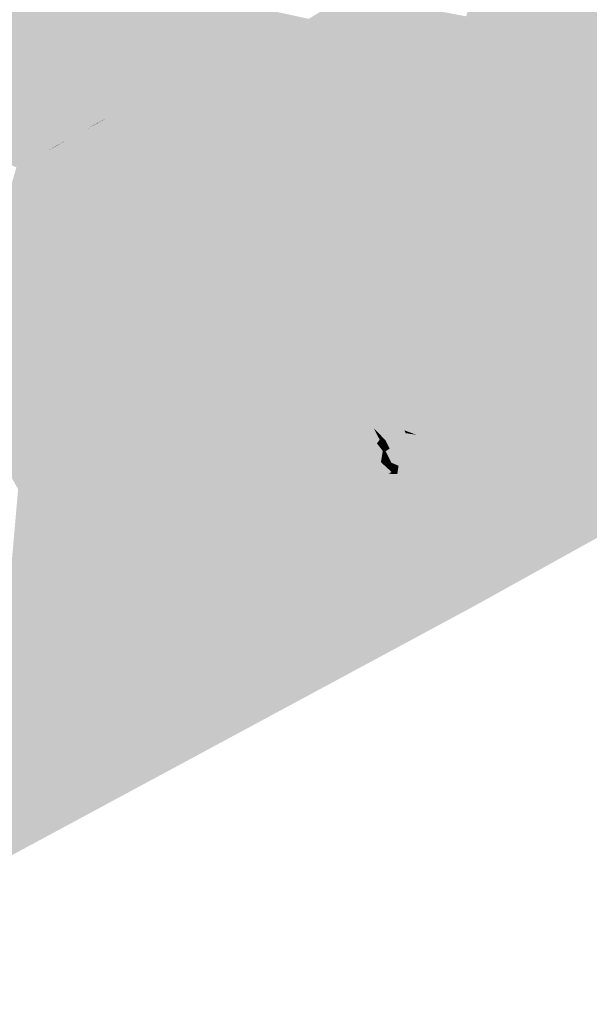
# Model space of a CAD drawing. Header units: metres. Extents: x 164696 to 183842, y 382615 to 387356.
# Tile 901 of 1056: x 182756.82 to 182758.39, y 386664.17 to 386666.88. Entities that reach past the tile are written whole.
import ezdxf

# ---------------------------------------------------------------- set-up
doc = ezdxf.new("R2010")
doc.units = ezdxf.units.M
doc.layers.add('C3D-SURFACE_TINSURFACE', color=7, linetype='Continuous')

msp = doc.modelspace()

# ---------------------------------------------------------------- linework, layer by layer
at = {"layer": 'C3D-SURFACE_TINSURFACE', "color": 1, "linetype": 'Continuous', "lineweight": -3, "true_color": 0xe60000}
for points in [[(182758.0671, 386665.2673), (182762.5631, 386667.7626), (182759.6333, 386666.2047)], [(182758.843, 386666.8309), (182758.3125, 386666.4946), (182758.8535, 386666.8088)], [(182758.4796, 386666.692), (182758.3125, 386666.4946), (182758.843, 386666.8309)], [(182758.8535, 386666.8088), (182758.3125, 386666.4946), (182758.9358, 386666.3405)], [(182758.242, 386666.5954), (182758.2525, 386666.5784), (182758.4754, 386666.7008)], [(182758.4754, 386666.7008), (182758.2525, 386666.5784), (182758.4796, 386666.692)], [(182758.4796, 386666.692), (182758.2525, 386666.5784), (182758.3125, 386666.4946)], [(182757.9098, 386666.3666), (182758.2525, 386666.5784), (182758.242, 386666.5954)], [(182757.9098, 386666.3666), (182758.2734, 386666.5443), (182758.2525, 386666.5784)], [(182758.2525, 386666.5784), (182758.2734, 386666.5443), (182758.3125, 386666.4946)], [(182757.9098, 386666.3666), (182757.9203, 386666.3496), (182758.2734, 386666.5443)], [(182757.9203, 386666.3496), (182758.1007, 386666.4402), (182758.2734, 386666.5443)], [(182757.9436, 386666.3089), (182758.3125, 386666.4946), (182758.2734, 386666.5443)], [(182757.9436, 386666.3089), (182758.2734, 386666.5443), (182758.1046, 386666.4334)], [(182758.1046, 386666.4334), (182758.2734, 386666.5443), (182758.1007, 386666.4402)], [(182757.9436, 386666.3089), (182757.7302, 386666.1437), (182758.3125, 386666.4946)], [(182757.7431, 386666.1211), (182758.3125, 386666.4946), (182757.7302, 386666.1437)], [(182757.7431, 386666.1211), (182758.3311, 386666.4649), (182758.3125, 386666.4946)], [(182758.3125, 386666.4946), (182758.3311, 386666.4649), (182758.8901, 386666.3162)], [(182758.3125, 386666.4946), (182758.8901, 386666.3162), (182758.9358, 386666.3405)], [(182757.7431, 386666.1211), (182757.717, 386666.0988), (182758.3311, 386666.4649)], [(182757.717, 386666.0988), (182758.2011, 386665.9633), (182758.3311, 386666.4649)], [(182758.2034, 386665.9596), (182758.3311, 386666.4649), (182758.2011, 386665.9633)], [(182758.2034, 386665.9596), (182758.3497, 386666.4352), (182758.3311, 386666.4649)], [(182758.8901, 386666.3162), (182758.3311, 386666.4649), (182758.3497, 386666.4352)], [(182758.2146, 386665.9102), (182758.3497, 386666.4352), (182758.2034, 386665.9596)], [(182758.2146, 386665.9102), (182758.2468, 386665.9288), (182758.3497, 386666.4352)], [(182758.2468, 386665.9288), (182758.3683, 386666.4055), (182758.3497, 386666.4352)], [(182758.8625, 386666.2997), (182758.8901, 386666.3162), (182758.3497, 386666.4352)], [(182758.4553, 386666.318), (182758.8625, 386666.2997), (182758.3497, 386666.4352)], [(182758.3683, 386666.4055), (182758.4553, 386666.318), (182758.3497, 386666.4352)], [(182758.2468, 386665.9288), (182758.311, 386665.966), (182758.3683, 386666.4055)], [(182758.3683, 386666.4055), (182758.311, 386665.966), (182758.3752, 386666.0032)], [(182758.4553, 386666.318), (182758.3683, 386666.4055), (182758.3752, 386666.0032)], [(182758.4553, 386666.318), (182758.3752, 386666.0032), (182758.4368, 386666.0382)], [(182758.5864, 386666.1315), (182758.0671, 386665.2673), (182759.6333, 386666.2047)], [(182758.5565, 386666.1128), (182758.0671, 386665.2673), (182758.5864, 386666.1315)], [(182758.5415, 386666.1035), (182758.0671, 386665.2673), (182758.5565, 386666.1128)], [(182758.5415, 386666.1035), (182758.45, 386665.9564), (182758.0671, 386665.2673)], [(182758.5116, 386666.0849), (182758.4966, 386666.0755), (182758.0671, 386665.2673)], [(182758.5116, 386666.0849), (182758.0671, 386665.2673), (182758.45, 386665.9564)], [(182758.4966, 386666.0755), (182758.4667, 386666.0569), (182758.0671, 386665.2673)], [(182758.4368, 386666.0382), (182758.0671, 386665.2673), (182758.4667, 386666.0569)], [(182757.3614, 386666.0399), (182756.7952, 386665.6219), (182756.8647, 386665.5544)], [(182757.3614, 386666.0399), (182757.158, 386665.9237), (182756.7952, 386665.6219)], [(182757.3614, 386666.0399), (182756.8647, 386665.5544), (182757.3787, 386666.023)], [(182758.3752, 386666.0032), (182758.0671, 386665.2673), (182758.4368, 386666.0382)], [(182757.3787, 386666.023), (182756.8647, 386665.5544), (182757.2236, 386665.8411)], [(182758.311, 386665.966), (182758.0671, 386665.2673), (182758.3752, 386666.0032)], [(182758.2468, 386665.9288), (182758.0671, 386665.2673), (182758.311, 386665.966)], [(182756.9096, 386665.8498), (182756.7952, 386665.6219), (182757.158, 386665.9237)], [(182758.2146, 386665.9102), (182758.0671, 386665.2673), (182758.2468, 386665.9288)], [(182757.8268, 386665.8623), (182758.055, 386665.8221), (182757.8039, 386665.9015)], [(182757.8417, 386665.8991), (182757.8039, 386665.9015), (182758.055, 386665.8221)], [(182757.8417, 386665.8991), (182758.055, 386665.8221), (182758.084, 386665.8384)], [(182758.0087, 386665.8749), (182757.8417, 386665.8991), (182758.084, 386665.8384)], [(182758.2146, 386665.9102), (182758.1633, 386665.7876), (182758.0671, 386665.2673)], [(182758.0087, 386665.8749), (182758.1129, 386665.8547), (182758.0006, 386665.8889)], [(182758.1274, 386665.8629), (182758.0006, 386665.8889), (182758.1129, 386665.8547)], [(182758.0087, 386665.8749), (182758.084, 386665.8384), (182758.1129, 386665.8547)], [(182756.9096, 386665.8498), (182756.7059, 386665.7245), (182756.7952, 386665.6219)], [(182756.9096, 386665.8498), (182756.8368, 386665.8157), (182756.7059, 386665.7245)], [(182757.4345, 386665.6426), (182757.2236, 386665.8411), (182756.8647, 386665.5544)], [(182757.8404, 386665.8519), (182758.055, 386665.8221), (182757.8268, 386665.8623)], [(182757.8295, 386665.8458), (182758.0261, 386665.8058), (182757.8404, 386665.8519)], [(182757.8499, 386665.8108), (182757.9972, 386665.7895), (182757.8295, 386665.8458)], [(182757.8295, 386665.8458), (182757.9972, 386665.7895), (182758.0261, 386665.8058)], [(182757.8404, 386665.8519), (182758.0261, 386665.8058), (182758.055, 386665.8221)], [(182758.084, 386665.8384), (182758.055, 386665.8221), (182757.9573, 386665.4493)], [(182758.084, 386665.8384), (182757.9573, 386665.4493), (182757.9768, 386665.4129)], [(182758.1129, 386665.8547), (182758.084, 386665.8384), (182757.9768, 386665.4129)], [(182758.1129, 386665.8547), (182757.9768, 386665.4129), (182757.9963, 386665.3764)], [(182758.1274, 386665.8629), (182758.1129, 386665.8547), (182757.9963, 386665.3764)], [(182758.1274, 386665.8629), (182757.9963, 386665.3764), (182758.1236, 386665.8092)], [(182756.6839, 386665.7644), (182756.7059, 386665.7245), (182756.8368, 386665.8157)], [(182757.5688, 386665.6662), (182757.5759, 386665.5771), (182757.6307, 386665.8361)], [(182757.6307, 386665.8361), (182757.5759, 386665.5771), (182757.6511, 386665.8011)], [(182757.973, 386665.7759), (182757.9972, 386665.7895), (182757.8499, 386665.8108)], [(182757.9419, 386665.4797), (182758.055, 386665.8221), (182758.0261, 386665.8058)], [(182757.9419, 386665.4797), (182757.9573, 386665.4493), (182758.055, 386665.8221)], [(182758.1593, 386665.8272), (182758.1236, 386665.8092), (182757.9963, 386665.3764)], [(182758.1548, 386665.7997), (182758.1593, 386665.8272), (182757.9963, 386665.3764)], [(182757.6511, 386665.8011), (182757.5759, 386665.5771), (182757.6145, 386665.5965)], [(182757.6511, 386665.8011), (182757.6145, 386665.5965), (182757.6656, 386665.8084)], [(182757.6656, 386665.8084), (182757.6145, 386665.5965), (182757.686, 386665.7734)], [(182757.94, 386665.6536), (182757.9118, 386665.5341), (182757.9972, 386665.7895)], [(182757.9118, 386665.5341), (182757.9419, 386665.4797), (182757.9972, 386665.7895)], [(182757.94, 386665.6536), (182757.9972, 386665.7895), (182757.973, 386665.7759)], [(182757.9419, 386665.4797), (182758.0261, 386665.8058), (182757.9972, 386665.7895)], [(182758.1548, 386665.7997), (182757.9963, 386665.3764), (182758.0159, 386665.3399)], [(182758.1548, 386665.7997), (182758.0159, 386665.3399), (182758.0671, 386665.2673)], [(182758.1548, 386665.7997), (182758.0671, 386665.2673), (182758.1633, 386665.7876)], [(182757.691, 386665.7477), (182757.686, 386665.7734), (182757.6145, 386665.5965)], [(182757.8769, 386665.7528), (182757.9393, 386665.7569), (182757.8986, 386665.7651)], [(182757.8769, 386665.7528), (182757.9104, 386665.7405), (182757.9393, 386665.7569)], [(182757.9104, 386665.7405), (182757.8818, 386665.5884), (182757.9393, 386665.7569)], [(182757.9393, 386665.7569), (182757.8818, 386665.5884), (182757.9118, 386665.5341)], [(182757.8986, 386665.7651), (182757.9393, 386665.7569), (182757.8949, 386665.7736)], [(182757.9538, 386665.765), (182757.8949, 386665.7736), (182757.9393, 386665.7569)], [(182757.9538, 386665.765), (182757.9393, 386665.7569), (182757.9118, 386665.5341)], [(182757.9538, 386665.765), (182757.9118, 386665.5341), (182757.94, 386665.6536)], [(182757.691, 386665.7477), (182757.6145, 386665.5965), (182757.6531, 386665.6159)], [(182757.691, 386665.7477), (182757.6531, 386665.6159), (182757.7074, 386665.7198)], [(182757.7074, 386665.7198), (182757.7106, 386665.639), (182757.7425, 386665.7544)], [(182757.7425, 386665.7544), (182757.7106, 386665.639), (182757.7519, 386665.7332)], [(182757.7519, 386665.7332), (182757.7106, 386665.639), (182757.7641, 386665.6674)], [(182757.7519, 386665.7332), (182757.7641, 386665.6674), (182757.772, 386665.7439)], [(182757.772, 386665.7439), (182757.7641, 386665.6674), (182757.7821, 386665.7242)], [(182757.8246, 386665.7261), (182757.8712, 386665.7243), (182757.832, 386665.7413)], [(182757.881, 386665.745), (182757.832, 386665.7413), (182757.8712, 386665.7243)], [(182757.881, 386665.745), (182757.8712, 386665.7243), (182757.9104, 386665.7405)], [(182757.884, 386665.6863), (182757.9104, 386665.7405), (182757.8712, 386665.7243)], [(182757.881, 386665.745), (182757.9104, 386665.7405), (182757.8769, 386665.7528)], [(182757.884, 386665.6863), (182757.8818, 386665.5884), (182757.9104, 386665.7405)], [(182757.7074, 386665.7198), (182757.6531, 386665.6159), (182757.7106, 386665.639)], [(182757.8016, 386665.7168), (182757.7821, 386665.7242), (182757.7641, 386665.6674)], [(182757.8016, 386665.7168), (182757.7641, 386665.6674), (182757.8176, 386665.6959)], [(182757.8016, 386665.7168), (182757.8176, 386665.6959), (182757.8105, 386665.7216)], [(182757.8105, 386665.7216), (182757.8176, 386665.6959), (182757.824, 386665.6953)], [(182757.8367, 386665.7025), (182757.8712, 386665.7243), (182757.8246, 386665.7261)], [(182757.8367, 386665.7025), (182757.8563, 386665.694), (182757.8712, 386665.7243)], [(182757.861, 386665.6552), (182757.8712, 386665.7243), (182757.8563, 386665.694)], [(182757.884, 386665.6863), (182757.8712, 386665.7243), (182757.861, 386665.6552)], [(182757.8124, 386665.6651), (182757.8176, 386665.6959), (182757.7641, 386665.6674)], [(182757.8124, 386665.6651), (182757.8325, 386665.6757), (182757.8176, 386665.6959)], [(182757.824, 386665.6953), (182757.8176, 386665.6959), (182757.8325, 386665.6757)], [(182757.884, 386665.6863), (182757.8697, 386665.6103), (182757.8818, 386665.5884)], [(182757.5179, 386665.548), (182757.5372, 386665.5577), (182757.5641, 386665.6731)], [(182757.5641, 386665.6731), (182757.5372, 386665.5577), (182757.5688, 386665.6662)], [(182757.5688, 386665.6662), (182757.5372, 386665.5577), (182757.5759, 386665.5771)], [(182757.8331, 386665.6333), (182757.7641, 386665.6674), (182757.7106, 386665.639)], [(182757.8331, 386665.6333), (182757.842, 386665.638), (182757.7641, 386665.6674)], [(182757.842, 386665.638), (182757.8124, 386665.6651), (182757.7641, 386665.6674)], [(182756.7952, 386665.6219), (182756.8128, 386665.5909), (182756.8647, 386665.5544)], [(182757.4345, 386665.6426), (182756.8647, 386665.5544), (182757.3852, 386665.4809)], [(182757.4033, 386665.4902), (182757.4345, 386665.6426), (182757.3852, 386665.4809)], [(182757.9118, 386665.5341), (182757.7106, 386665.639), (182757.6531, 386665.6159)], [(182757.8697, 386665.6103), (182757.8331, 386665.6333), (182757.7106, 386665.639)], [(182757.8697, 386665.6103), (182757.7106, 386665.639), (182757.8818, 386665.5884)], [(182757.9118, 386665.5341), (182757.8818, 386665.5884), (182757.7106, 386665.639)], [(182757.9419, 386665.4797), (182757.6145, 386665.5965), (182757.5759, 386665.5771)], [(182757.9118, 386665.5341), (182757.6531, 386665.6159), (182757.6145, 386665.5965)], [(182757.9419, 386665.4797), (182757.9118, 386665.5341), (182757.6145, 386665.5965)], [(182756.8854, 386665.5074), (182756.8128, 386665.5909), (182756.771, 386665.1112)], [(182756.8128, 386665.5909), (182756.8854, 386665.5074), (182756.8647, 386665.5544)], [(182757.5372, 386665.5577), (182757.9573, 386665.4493), (182757.5759, 386665.5771)], [(182757.9419, 386665.4797), (182757.5759, 386665.5771), (182757.9573, 386665.4493)], [(182757.2651, 386665.4118), (182756.8647, 386665.5544), (182756.9322, 386665.4519)], [(182757.2651, 386665.4118), (182757.2891, 386665.4256), (182756.8647, 386665.5544)], [(182757.2891, 386665.4256), (182757.3131, 386665.4394), (182756.8647, 386665.5544)], [(182756.8647, 386665.5544), (182757.3131, 386665.4394), (182757.3371, 386665.4533)], [(182756.8647, 386665.5544), (182757.3371, 386665.4533), (182757.3612, 386665.4671)], [(182757.3852, 386665.4809), (182756.8647, 386665.5544), (182757.3612, 386665.4671)], [(182756.8647, 386665.5544), (182756.8854, 386665.5074), (182756.9322, 386665.4519)], [(182757.5179, 386665.548), (182757.9768, 386665.4129), (182757.5372, 386665.5577)], [(182757.5179, 386665.548), (182757.5584, 386665.5227), (182757.9768, 386665.4129)], [(182757.5372, 386665.5577), (182757.9768, 386665.4129), (182757.9573, 386665.4493)], [(182757.5608, 386665.5181), (182757.527, 386665.5011), (182757.9963, 386665.3764)], [(182757.5608, 386665.5181), (182757.9768, 386665.4129), (182757.5584, 386665.5227)], [(182757.5608, 386665.5181), (182757.9963, 386665.3764), (182757.9768, 386665.4129)], [(182756.8854, 386665.5074), (182756.771, 386665.1112), (182756.7962, 386665.1246)], [(182756.8854, 386665.5074), (182756.7962, 386665.1246), (182756.8215, 386665.138)], [(182756.8854, 386665.5074), (182756.8215, 386665.138), (182756.8468, 386665.1514)], [(182756.8854, 386665.5074), (182756.8468, 386665.1514), (182756.9322, 386665.4519)], [(182757.4033, 386665.4902), (182757.3852, 386665.4809), (182758.0159, 386665.3399)], [(182757.4033, 386665.4902), (182758.0159, 386665.3399), (182757.5204, 386665.473)], [(182757.5526, 386665.4891), (182757.5204, 386665.473), (182758.0159, 386665.3399)], [(182757.5526, 386665.4891), (182757.9963, 386665.3764), (182757.527, 386665.5011)], [(182757.5526, 386665.4891), (182758.0159, 386665.3399), (182757.9963, 386665.3764)], [(182758.0159, 386665.3399), (182757.3612, 386665.4671), (182757.3371, 386665.4533)], [(182757.3852, 386665.4809), (182757.3612, 386665.4671), (182758.0159, 386665.3399)], [(182756.8468, 386665.1514), (182756.872, 386665.1648), (182756.9322, 386665.4519)], [(182756.8973, 386665.1783), (182756.9322, 386665.4519), (182756.872, 386665.1648)], [(182756.8973, 386665.1783), (182756.9607, 386665.2144), (182756.9322, 386665.4519)], [(182756.9932, 386665.2357), (182757.0101, 386665.2895), (182756.9322, 386665.4519)], [(182756.9932, 386665.2357), (182756.9322, 386665.4519), (182756.9607, 386665.2144)], [(182757.0643, 386665.3249), (182756.9322, 386665.4519), (182757.0101, 386665.2895)], [(182757.0643, 386665.3249), (182757.0652, 386665.3837), (182756.9322, 386665.4519)], [(182757.1295, 386665.3724), (182756.9322, 386665.4519), (182757.0652, 386665.3837)], [(182757.1495, 386665.3839), (182756.9322, 386665.4519), (182757.1295, 386665.3724)], [(182757.1696, 386665.3955), (182756.9322, 386665.4519), (182757.1495, 386665.3839)], [(182757.1896, 386665.407), (182756.9322, 386665.4519), (182757.1696, 386665.3955)], [(182757.2471, 386665.4014), (182757.2651, 386665.4118), (182756.9322, 386665.4519)], [(182757.2471, 386665.4014), (182756.9322, 386665.4519), (182757.1896, 386665.407)], [(182757.2891, 386665.4256), (182758.0671, 386665.2673), (182757.3131, 386665.4394)], [(182758.0671, 386665.2673), (182757.3371, 386665.4533), (182757.3131, 386665.4394)], [(182758.0671, 386665.2673), (182758.0159, 386665.3399), (182757.3371, 386665.4533)], [(182757.2471, 386665.4014), (182758.0671, 386665.2673), (182757.2651, 386665.4118)], [(182757.2651, 386665.4118), (182758.0671, 386665.2673), (182757.2891, 386665.4256)], [(182757.2471, 386665.4014), (182757.3787, 386665.3762), (182758.0671, 386665.2673)], [(182757.3787, 386665.3762), (182757.3587, 386665.3647), (182758.0671, 386665.2673)], [(182757.3387, 386665.3532), (182757.2535, 386665.2941), (182758.0671, 386665.2673)], [(182757.3587, 386665.3647), (182757.3387, 386665.3532), (182758.0671, 386665.2673)], [(182757.2535, 386665.2941), (182757.1993, 386665.2587), (182758.0671, 386665.2673)], [(182756.0543, 386664.2445), (182754.0441, 386663.1297), (182758.0671, 386665.2673)], [(182754.0441, 386663.1297), (182755.1954, 386663.7203), (182758.0671, 386665.2673)], [(182756.0543, 386664.2445), (182758.0671, 386665.2673), (182756.458, 386664.4788)], [(182756.9607, 386665.2144), (182756.458, 386664.4788), (182758.0671, 386665.2673)], [(182756.9932, 386665.2357), (182756.9607, 386665.2144), (182758.0671, 386665.2673)], [(182756.9932, 386665.2357), (182758.0671, 386665.2673), (182757.1993, 386665.2587)], [(182756.8973, 386665.1783), (182756.458, 386664.4788), (182756.9607, 386665.2144)], [(182756.8973, 386665.1783), (182756.872, 386665.1648), (182756.458, 386664.4788)], [(182756.8468, 386665.1514), (182756.458, 386664.4788), (182756.872, 386665.1648)], [(182756.8215, 386665.138), (182756.458, 386664.4788), (182756.8468, 386665.1514)], [(182756.7962, 386665.1246), (182756.458, 386664.4788), (182756.8215, 386665.138)]]:
    msp.add_solid(points, dxfattribs=at)
at = {"layer": 'C3D-SURFACE_TINSURFACE', "color": 11, "linetype": 'Continuous', "lineweight": -3, "true_color": 0xff8585}
for points in [[(182758.3929, 386667.3172), (182758.2315, 386666.6124), (182759.1443, 386667.0681)], [(182758.3611, 386667.2992), (182758.2315, 386666.6124), (182758.3929, 386667.3172)], [(182758.3357, 386667.2854), (182758.1765, 386666.6906), (182758.1958, 386666.6601)], [(182758.3357, 386667.2854), (182758.3103, 386667.2716), (182758.1765, 386666.6906)], [(182758.3611, 386667.2992), (182758.1958, 386666.6601), (182758.2315, 386666.6124)], [(182758.3611, 386667.2992), (182758.3357, 386667.2854), (182758.1958, 386666.6601)], [(182756.9567, 386667.2571), (182756.092, 386666.9135), (182756.1254, 386666.8194)], [(182756.9846, 386667.2068), (182756.9567, 386667.2571), (182756.1254, 386666.8194)], [(182758.2849, 386667.2579), (182758.138, 386666.7514), (182758.1573, 386666.721)], [(182758.2849, 386667.2579), (182758.2594, 386667.2441), (182758.138, 386666.7514)], [(182758.3103, 386667.2716), (182758.1573, 386666.721), (182758.1765, 386666.6906)], [(182758.3103, 386667.2716), (182758.2849, 386667.2579), (182758.1573, 386666.721)], [(182758.2594, 386667.2441), (182758.1188, 386666.7818), (182758.138, 386666.7514)], [(182758.2594, 386667.2441), (182758.234, 386667.2303), (182758.1188, 386666.7818)], [(182758.1188, 386666.7818), (182758.234, 386667.2303), (182758.2086, 386667.2165)], [(182756.9846, 386667.2068), (182756.1254, 386666.8194), (182756.1442, 386666.775)], [(182756.9846, 386667.2068), (182756.1442, 386666.775), (182757.0125, 386667.1565)], [(182758.0684, 386666.8593), (182758.0896, 386666.8251), (182758.1832, 386667.2028)], [(182758.1578, 386667.189), (182758.0684, 386666.8593), (182758.1832, 386667.2028)], [(182758.1188, 386666.7818), (182758.2086, 386667.2165), (182758.0896, 386666.8251)], [(182758.0896, 386666.8251), (182758.2086, 386667.2165), (182758.1832, 386667.2028)], [(182758.1324, 386667.1752), (182758.0472, 386666.8934), (182758.0684, 386666.8593)], [(182758.1324, 386667.1752), (182758.0684, 386666.8593), (182758.1578, 386667.189)], [(182757.0278, 386667.1215), (182757.0125, 386667.1565), (182756.1442, 386666.775)], [(182757.0278, 386667.1215), (182756.1442, 386666.775), (182756.163, 386666.7307)], [(182757.0278, 386667.1215), (182756.163, 386666.7307), (182756.8083, 386666.4775)], [(182757.0278, 386667.1215), (182756.8083, 386666.4775), (182756.8323, 386666.4896)], [(182757.0432, 386667.0912), (182757.0278, 386667.1215), (182756.8323, 386666.4896)], [(182757.0432, 386667.0912), (182756.8323, 386666.4896), (182756.8462, 386666.4967)], [(182757.0432, 386667.0912), (182756.8462, 386666.4967), (182756.8652, 386666.5069)], [(182757.0432, 386667.0912), (182756.8652, 386666.5069), (182756.8834, 386666.5169)], [(182757.0585, 386667.0609), (182757.0432, 386667.0912), (182756.8834, 386666.5169)], [(182757.0585, 386667.0609), (182756.8834, 386666.5169), (182756.8923, 386666.522)], [(182757.0585, 386667.0609), (182756.8923, 386666.522), (182756.9205, 386666.5382)], [(182757.0585, 386667.0609), (182756.9205, 386666.5382), (182757.0738, 386667.0305)], [(182759.1443, 386667.0681), (182758.2315, 386666.6124), (182758.242, 386666.5954)], [(182759.1443, 386667.0681), (182758.242, 386666.5954), (182758.4754, 386666.7008)], [(182757.0891, 386667.0002), (182757.0738, 386667.0305), (182756.9205, 386666.5382)], [(182757.0891, 386667.0002), (182756.9205, 386666.5382), (182756.9467, 386666.552)], [(182757.0891, 386667.0002), (182756.9467, 386666.552), (182756.9576, 386666.5585)], [(182757.0891, 386667.0002), (182756.9576, 386666.5585), (182757.1044, 386666.9699)], [(182757.0891, 386667.0002), (182757.5381, 386666.8415), (182757.6135, 386666.8865)], [(182757.0891, 386667.0002), (182757.1044, 386666.9699), (182757.5381, 386666.8415)], [(182757.1044, 386666.9699), (182756.9576, 386666.5585), (182756.9739, 386666.5671)], [(182757.1044, 386666.9699), (182756.9739, 386666.5671), (182756.9948, 386666.5787)], [(182757.1044, 386666.9699), (182756.9948, 386666.5787), (182757.1197, 386666.9396)], [(182757.1044, 386666.9699), (182757.4962, 386666.82), (182757.5381, 386666.8415)], [(182757.1044, 386666.9699), (182757.1197, 386666.9396), (182757.4962, 386666.82)], [(182757.7029, 386666.9408), (182758.0684, 386666.8593), (182757.7253, 386666.9544)], [(182757.7253, 386666.9544), (182758.0684, 386666.8593), (182758.0472, 386666.8934)], [(182757.1197, 386666.9396), (182756.9948, 386666.5787), (182757.0011, 386666.5821)], [(182757.1197, 386666.9396), (182757.0011, 386666.5821), (182757.032, 386666.6)], [(182757.1197, 386666.9396), (182757.032, 386666.6), (182757.1317, 386666.9141)], [(182757.1197, 386666.9396), (182757.4542, 386666.7986), (182757.4962, 386666.82)], [(182757.1197, 386666.9396), (182757.1317, 386666.9141), (182757.4542, 386666.7986)], [(182757.6806, 386666.9272), (182757.6582, 386666.9136), (182758.0896, 386666.8251)], [(182757.7029, 386666.9408), (182757.6806, 386666.9272), (182758.0896, 386666.8251)], [(182757.7029, 386666.9408), (182758.0896, 386666.8251), (182758.0684, 386666.8593)], [(182757.1317, 386666.9141), (182757.032, 386666.6), (182757.0554, 386666.6122)], [(182757.1486, 386666.8819), (182757.1317, 386666.9141), (182757.0554, 386666.6122)], [(182757.1317, 386666.9141), (182757.1486, 386666.8819), (182757.4542, 386666.7986)], [(182757.6359, 386666.9), (182757.6135, 386666.8865), (182758.1188, 386666.7818)], [(182757.6359, 386666.9), (182758.0896, 386666.8251), (182757.6582, 386666.9136)], [(182757.6359, 386666.9), (182758.1188, 386666.7818), (182758.0896, 386666.8251)], [(182757.0691, 386666.6203), (182757.1486, 386666.8819), (182757.0554, 386666.6122)], [(182757.0826, 386666.6272), (182757.1486, 386666.8819), (182757.0691, 386666.6203)], [(182757.0826, 386666.6272), (182757.1654, 386666.8497), (182757.1486, 386666.8819)], [(182757.1486, 386666.8819), (182757.4123, 386666.7771), (182757.4542, 386666.7986)], [(182757.1486, 386666.8819), (182757.1654, 386666.8497), (182757.4123, 386666.7771)], [(182757.5381, 386666.8415), (182757.5801, 386666.863), (182757.6135, 386666.8865)], [(182757.6135, 386666.8865), (182757.5801, 386666.863), (182758.1188, 386666.7818)], [(182757.0826, 386666.6272), (182757.1823, 386666.8175), (182757.1654, 386666.8497)], [(182757.1654, 386666.8497), (182757.3703, 386666.7557), (182757.4123, 386666.7771)], [(182757.1654, 386666.8497), (182757.1823, 386666.8175), (182757.3703, 386666.7557)], [(182757.5381, 386666.8415), (182757.3968, 386666.4267), (182757.4166, 386666.3886)], [(182757.5381, 386666.8415), (182757.4962, 386666.82), (182757.3968, 386666.4267)], [(182757.5801, 386666.863), (182757.4166, 386666.3886), (182757.4623, 386666.3183)], [(182757.5381, 386666.8415), (182757.4166, 386666.3886), (182757.5801, 386666.863)], [(182757.5801, 386666.863), (182757.4623, 386666.3183), (182758.138, 386666.7514)], [(182757.5801, 386666.863), (182758.138, 386666.7514), (182758.1188, 386666.7818)], [(182757.0826, 386666.6272), (182757.1211, 386666.6399), (182757.1823, 386666.8175)], [(182757.1823, 386666.8175), (182757.1211, 386666.6399), (182757.1991, 386666.7852)], [(182757.1823, 386666.8175), (182757.1991, 386666.7852), (182757.3703, 386666.7557)], [(182757.4962, 386666.82), (182757.377, 386666.4648), (182757.3968, 386666.4267)], [(182757.4962, 386666.82), (182757.4542, 386666.7986), (182757.377, 386666.4648)], [(182757.4542, 386666.7986), (182757.3392, 386666.5397), (182757.3571, 386666.5029)], [(182757.4542, 386666.7986), (182757.4123, 386666.7771), (182757.3392, 386666.5397)], [(182757.4542, 386666.7986), (182757.3571, 386666.5029), (182757.377, 386666.4648)], [(182757.1713, 386666.6638), (182757.1991, 386666.7852), (182757.1211, 386666.6399)], [(182757.1713, 386666.6638), (182757.216, 386666.753), (182757.1991, 386666.7852)], [(182757.1991, 386666.7852), (182757.3219, 386666.7352), (182757.3703, 386666.7557)], [(182757.3219, 386666.7352), (182757.1991, 386666.7852), (182757.216, 386666.753)], [(182757.4123, 386666.7771), (182757.3703, 386666.7557), (182757.3392, 386666.5397)], [(182757.1713, 386666.6638), (182757.2215, 386666.6876), (182757.216, 386666.753)], [(182757.3219, 386666.7352), (182757.216, 386666.753), (182757.2717, 386666.7114)], [(182757.2717, 386666.7114), (182757.216, 386666.753), (182757.2414, 386666.7118)], [(182757.2215, 386666.6876), (182757.2414, 386666.7118), (182757.216, 386666.753)], [(182757.3219, 386666.7352), (182757.2659, 386666.6688), (182757.2903, 386666.6258)], [(182757.3219, 386666.7352), (182757.2717, 386666.7114), (182757.2659, 386666.6688)], [(182757.3703, 386666.7557), (182757.2903, 386666.6258), (182757.3148, 386666.5827)], [(182757.3219, 386666.7352), (182757.2903, 386666.6258), (182757.3703, 386666.7557)], [(182757.3703, 386666.7557), (182757.3148, 386666.5827), (182757.3392, 386666.5397)], [(182758.1573, 386666.721), (182758.138, 386666.7514), (182757.4623, 386666.3183)], [(182757.2215, 386666.6876), (182757.2659, 386666.6688), (182757.2414, 386666.7118)], [(182757.2717, 386666.7114), (182757.2414, 386666.7118), (182757.2659, 386666.6688)], [(182757.4916, 386666.2719), (182758.1573, 386666.721), (182757.4623, 386666.3183)], [(182757.4916, 386666.2719), (182758.1765, 386666.6906), (182758.1573, 386666.721)], [(182757.1713, 386666.6638), (182757.2659, 386666.6688), (182757.2215, 386666.6876)], [(182757.4916, 386666.2719), (182757.5208, 386666.2255), (182758.1765, 386666.6906)], [(182758.1765, 386666.6906), (182757.5208, 386666.2255), (182758.1958, 386666.6601)], [(182757.1713, 386666.6638), (182757.1211, 386666.6399), (182757.3148, 386666.5827)], [(182757.1713, 386666.6638), (182757.2903, 386666.6258), (182757.2659, 386666.6688)], [(182757.1713, 386666.6638), (182757.3148, 386666.5827), (182757.2903, 386666.6258)], [(182758.1958, 386666.6601), (182757.5208, 386666.2255), (182757.5501, 386666.1792)], [(182758.1958, 386666.6601), (182757.5501, 386666.1792), (182757.5671, 386666.1549)], [(182758.1958, 386666.6601), (182757.5671, 386666.1549), (182758.2315, 386666.6124)], [(182757.0691, 386666.6203), (182757.0554, 386666.6122), (182757.1079, 386666.6338)], [(182757.0554, 386666.6122), (182757.3392, 386666.5397), (182757.1079, 386666.6338)], [(182757.0826, 386666.6272), (182757.0691, 386666.6203), (182757.1079, 386666.6338)], [(182757.0826, 386666.6272), (182757.1079, 386666.6338), (182757.1211, 386666.6399)], [(182757.1079, 386666.6338), (182757.3148, 386666.5827), (182757.1211, 386666.6399)], [(182757.1079, 386666.6338), (182757.3392, 386666.5397), (182757.3148, 386666.5827)], [(182757.032, 386666.6), (182757.0011, 386666.5821), (182757.0282, 386666.5972)], [(182757.0011, 386666.5821), (182757.377, 386666.4648), (182757.0282, 386666.5972)], [(182757.0554, 386666.6122), (182757.0282, 386666.5972), (182757.3571, 386666.5029)], [(182757.032, 386666.6), (182757.0282, 386666.5972), (182757.0554, 386666.6122)], [(182757.0282, 386666.5972), (182757.377, 386666.4648), (182757.3571, 386666.5029)], [(182757.0554, 386666.6122), (182757.3571, 386666.5029), (182757.3392, 386666.5397)], [(182758.2315, 386666.6124), (182757.5671, 386666.1549), (182757.9098, 386666.3666)], [(182758.2315, 386666.6124), (182757.9098, 386666.3666), (182758.242, 386666.5954)], [(182756.9739, 386666.5671), (182757.377, 386666.4648), (182756.9948, 386666.5787)], [(182757.0011, 386666.5821), (182756.9948, 386666.5787), (182757.377, 386666.4648)], [(182756.9467, 386666.552), (182756.9195, 386666.537), (182757.4166, 386666.3886)], [(182756.9205, 386666.5382), (182756.9195, 386666.537), (182756.9467, 386666.552)], [(182756.9467, 386666.552), (182757.3968, 386666.4267), (182756.9576, 386666.5585)], [(182756.9467, 386666.552), (182757.4166, 386666.3886), (182757.3968, 386666.4267)], [(182756.9739, 386666.5671), (182756.9576, 386666.5585), (182757.3968, 386666.4267)], [(182756.9739, 386666.5671), (182757.3968, 386666.4267), (182757.377, 386666.4648)], [(182756.8652, 386666.5069), (182757.4364, 386666.3505), (182756.8834, 386666.5169)], [(182756.8923, 386666.522), (182756.8834, 386666.5169), (182757.4364, 386666.3505)], [(182756.9205, 386666.5382), (182756.8923, 386666.522), (182756.9195, 386666.537)], [(182756.8923, 386666.522), (182757.4166, 386666.3886), (182756.9195, 386666.537)], [(182756.8923, 386666.522), (182757.4364, 386666.3505), (182757.4166, 386666.3886)], [(182756.8323, 386666.4896), (182756.6285, 386665.868), (182756.8462, 386666.4967)], [(182756.8462, 386666.4967), (182756.6285, 386665.868), (182757.4364, 386666.3505)], [(182756.8323, 386666.4896), (182756.8083, 386666.4775), (182756.6285, 386665.868)], [(182756.8652, 386666.5069), (182756.8462, 386666.4967), (182757.4364, 386666.3505)], [(182757.5826, 386666.1278), (182758.1046, 386666.4334), (182758.1007, 386666.4402)], [(182757.5826, 386666.1278), (182758.1007, 386666.4402), (182757.9203, 386666.3496)], [(182757.5826, 386666.1278), (182757.5982, 386666.1007), (182758.1046, 386666.4334)], [(182757.5982, 386666.1007), (182757.9436, 386666.3089), (182758.1046, 386666.4334)], [(182757.4623, 386666.3183), (182757.4166, 386666.3886), (182757.4364, 386666.3505)], [(182757.5671, 386666.1549), (182757.9203, 386666.3496), (182757.9098, 386666.3666)], [(182757.4364, 386666.3505), (182756.6285, 386665.868), (182756.6452, 386665.8361)], [(182757.4364, 386666.3505), (182756.6452, 386665.8361), (182756.662, 386665.8042)], [(182757.4916, 386666.2719), (182757.4364, 386666.3505), (182756.662, 386665.8042)], [(182757.4916, 386666.2719), (182757.4623, 386666.3183), (182757.4364, 386666.3505)], [(182757.5826, 386666.1278), (182757.9203, 386666.3496), (182757.5671, 386666.1549)], [(182757.5982, 386666.1007), (182757.6137, 386666.0736), (182757.9436, 386666.3089)], [(182757.6137, 386666.0736), (182757.7302, 386666.1437), (182757.9436, 386666.3089)], [(182757.4916, 386666.2719), (182756.662, 386665.8042), (182756.6839, 386665.7644)], [(182757.4916, 386666.2719), (182756.6839, 386665.7644), (182756.8368, 386665.8157)], [(182757.4916, 386666.2719), (182756.8368, 386665.8157), (182756.9096, 386665.8498)], [(182757.4916, 386666.2719), (182756.9096, 386665.8498), (182757.5208, 386666.2255)], [(182757.5208, 386666.2255), (182756.9096, 386665.8498), (182757.158, 386665.9237)], [(182757.5208, 386666.2255), (182757.158, 386665.9237), (182757.3614, 386666.0399)], [(182757.5208, 386666.2255), (182757.3614, 386666.0399), (182757.5501, 386666.1792)], [(182757.5501, 386666.1792), (182757.3614, 386666.0399), (182757.3787, 386666.023)], [(182757.5826, 386666.1278), (182757.5501, 386666.1792), (182757.3787, 386666.023)], [(182757.5826, 386666.1278), (182757.5671, 386666.1549), (182757.5501, 386666.1792)], [(182757.6137, 386666.0736), (182757.7431, 386666.1211), (182757.7302, 386666.1437)], [(182757.5826, 386666.1278), (182757.2236, 386665.8411), (182757.4345, 386665.6426)], [(182757.5826, 386666.1278), (182757.3787, 386666.023), (182757.2236, 386665.8411)], [(182757.5826, 386666.1278), (182757.4345, 386665.6426), (182757.4033, 386665.4902)], [(182757.5826, 386666.1278), (182757.4033, 386665.4902), (182757.4214, 386665.4996)], [(182757.5982, 386666.1007), (182757.5826, 386666.1278), (182757.4214, 386665.4996)], [(182757.6137, 386666.0736), (182757.6292, 386666.0464), (182757.7431, 386666.1211)], [(182757.6292, 386666.0464), (182757.717, 386666.0988), (182757.7431, 386666.1211)], [(182757.5982, 386666.1007), (182757.4214, 386665.4996), (182757.6137, 386666.0736)], [(182758.1825, 386665.8916), (182757.717, 386666.0988), (182757.6292, 386666.0464)], [(182758.1825, 386665.8916), (182758.2011, 386665.9633), (182757.717, 386666.0988)], [(182757.4214, 386665.4996), (182757.46, 386665.519), (182757.6137, 386666.0736)], [(182757.46, 386665.519), (182757.6292, 386666.0464), (182757.6137, 386666.0736)], [(182757.46, 386665.519), (182757.4986, 386665.5384), (182757.6292, 386666.0464)], [(182757.6448, 386666.0193), (182757.6292, 386666.0464), (182757.4986, 386665.5384)], [(182757.6448, 386666.0193), (182758.1418, 386665.871), (182757.6292, 386666.0464)], [(182758.1418, 386665.871), (182758.1825, 386665.8916), (182757.6292, 386666.0464)], [(182757.6448, 386666.0193), (182757.4986, 386665.5384), (182757.5179, 386665.548)], [(182757.6448, 386666.0193), (182757.5179, 386665.548), (182757.5641, 386665.6731)], [(182757.6637, 386665.9915), (182757.6448, 386666.0193), (182757.5641, 386665.6731)], [(182757.6448, 386666.0193), (182757.6637, 386665.9915), (182758.1418, 386665.871)], [(182757.6637, 386665.9915), (182757.5641, 386665.6731), (182757.5688, 386665.6662)], [(182757.6637, 386665.9915), (182757.5688, 386665.6662), (182757.6307, 386665.8361)], [(182757.6963, 386665.9355), (182757.6637, 386665.9915), (182757.6307, 386665.8361)], [(182757.6637, 386665.9915), (182757.6963, 386665.9355), (182758.0087, 386665.8749)], [(182757.6637, 386665.9915), (182758.0087, 386665.8749), (182758.0006, 386665.8889)], [(182757.6637, 386665.9915), (182758.0006, 386665.8889), (182758.1274, 386665.8629)], [(182757.6637, 386665.9915), (182758.1274, 386665.8629), (182758.1418, 386665.871)], [(182758.1825, 386665.8916), (182758.2034, 386665.9596), (182758.2011, 386665.9633)], [(182758.1825, 386665.8916), (182758.2146, 386665.9102), (182758.2034, 386665.9596)], [(182757.6963, 386665.9355), (182757.6307, 386665.8361), (182757.6511, 386665.8011)], [(182757.6963, 386665.9355), (182757.6511, 386665.8011), (182757.6656, 386665.8084)], [(182757.729, 386665.8796), (182757.6963, 386665.9355), (182757.6656, 386665.8084)], [(182757.6963, 386665.9355), (182757.729, 386665.8796), (182757.8268, 386665.8623)], [(182757.6963, 386665.9355), (182757.8268, 386665.8623), (182757.8039, 386665.9015)], [(182757.6963, 386665.9355), (182757.8039, 386665.9015), (182757.8417, 386665.8991)], [(182757.6963, 386665.9355), (182757.8417, 386665.8991), (182758.0087, 386665.8749)], [(182758.1418, 386665.871), (182758.1593, 386665.8272), (182758.1825, 386665.8916)], [(182758.1825, 386665.8916), (182758.1548, 386665.7997), (182758.1633, 386665.7876)], [(182758.1825, 386665.8916), (182758.1593, 386665.8272), (182758.1548, 386665.7997)], [(182758.1825, 386665.8916), (182758.1633, 386665.7876), (182758.2146, 386665.9102)], [(182757.729, 386665.8796), (182757.6656, 386665.8084), (182757.686, 386665.7734)], [(182757.729, 386665.8796), (182757.686, 386665.7734), (182757.691, 386665.7477)], [(182757.7616, 386665.8236), (182757.729, 386665.8796), (182757.691, 386665.7477)], [(182757.729, 386665.8796), (182757.7616, 386665.8236), (182757.8499, 386665.8108)], [(182757.729, 386665.8796), (182757.8499, 386665.8108), (182757.8295, 386665.8458)], [(182757.729, 386665.8796), (182757.8295, 386665.8458), (182757.8404, 386665.8519)], [(182757.729, 386665.8796), (182757.8404, 386665.8519), (182757.8268, 386665.8623)], [(182758.1418, 386665.871), (182758.1274, 386665.8629), (182758.1236, 386665.8092)], [(182758.1418, 386665.871), (182758.1236, 386665.8092), (182758.1593, 386665.8272)], [(182757.7616, 386665.8236), (182757.691, 386665.7477), (182757.7074, 386665.7198)], [(182757.7616, 386665.8236), (182757.7074, 386665.7198), (182757.7425, 386665.7544)], [(182757.7767, 386665.7897), (182757.7616, 386665.8236), (182757.7425, 386665.7544)], [(182757.7616, 386665.8236), (182757.7767, 386665.7897), (182757.8986, 386665.7651)], [(182757.7616, 386665.8236), (182757.8986, 386665.7651), (182757.8949, 386665.7736)], [(182757.7616, 386665.8236), (182757.8949, 386665.7736), (182757.9538, 386665.765)], [(182757.7616, 386665.8236), (182757.9538, 386665.765), (182757.9682, 386665.7732)], [(182757.7616, 386665.8236), (182757.9682, 386665.7732), (182757.973, 386665.7759)], [(182757.7616, 386665.8236), (182757.973, 386665.7759), (182757.8499, 386665.8108)], [(182757.7767, 386665.7897), (182757.7425, 386665.7544), (182757.7519, 386665.7332)], [(182757.7767, 386665.7897), (182757.7519, 386665.7332), (182757.772, 386665.7439)], [(182757.7929, 386665.7582), (182757.7767, 386665.7897), (182757.772, 386665.7439)], [(182757.7767, 386665.7897), (182757.7929, 386665.7582), (182757.881, 386665.745)], [(182757.7767, 386665.7897), (182757.881, 386665.745), (182757.8769, 386665.7528)], [(182757.7767, 386665.7897), (182757.8769, 386665.7528), (182757.8986, 386665.7651)], [(182757.7929, 386665.7582), (182757.772, 386665.7439), (182757.7821, 386665.7242)], [(182757.7929, 386665.7582), (182757.7821, 386665.7242), (182757.8016, 386665.7168)], [(182757.7929, 386665.7582), (182757.8016, 386665.7168), (182757.8091, 386665.7267)], [(182757.7929, 386665.7582), (182757.8091, 386665.7267), (182757.8246, 386665.7261)], [(182757.7929, 386665.7582), (182757.8246, 386665.7261), (182757.832, 386665.7413)], [(182757.7929, 386665.7582), (182757.832, 386665.7413), (182757.881, 386665.745)], [(182757.9682, 386665.7732), (182757.94, 386665.6536), (182757.973, 386665.7759)], [(182757.9682, 386665.7732), (182757.9538, 386665.765), (182757.94, 386665.6536)], [(182757.8091, 386665.7267), (182757.8016, 386665.7168), (182757.8105, 386665.7216)], [(182757.8253, 386665.6952), (182757.8091, 386665.7267), (182757.8105, 386665.7216)], [(182757.8091, 386665.7267), (182757.8253, 386665.6952), (182757.8367, 386665.7025)], [(182757.8091, 386665.7267), (182757.8367, 386665.7025), (182757.8246, 386665.7261)], [(182757.8253, 386665.6952), (182757.8105, 386665.7216), (182757.824, 386665.6953)], [(182757.8414, 386665.6636), (182757.8367, 386665.7025), (182757.8253, 386665.6952)], [(182757.8414, 386665.6636), (182757.8563, 386665.694), (182757.8367, 386665.7025)], [(182757.8414, 386665.6636), (182757.8325, 386665.6757), (182757.8124, 386665.6651)], [(182757.8414, 386665.6636), (182757.8253, 386665.6952), (182757.824, 386665.6953)], [(182757.8414, 386665.6636), (182757.824, 386665.6953), (182757.8325, 386665.6757)], [(182757.8414, 386665.6636), (182757.861, 386665.6552), (182757.8563, 386665.694)], [(182757.8576, 386665.6321), (182757.884, 386665.6863), (182757.861, 386665.6552)], [(182757.8576, 386665.6321), (182757.8697, 386665.6103), (182757.884, 386665.6863)], [(182757.8414, 386665.6636), (182757.8124, 386665.6651), (182757.842, 386665.638)], [(182757.8414, 386665.6636), (182757.842, 386665.638), (182757.8576, 386665.6321)], [(182757.8414, 386665.6636), (182757.8576, 386665.6321), (182757.861, 386665.6552)], [(182757.8576, 386665.6321), (182757.842, 386665.638), (182757.8331, 386665.6333)], [(182757.8576, 386665.6321), (182757.8331, 386665.6333), (182757.8697, 386665.6103)], [(182757.46, 386665.519), (182757.5608, 386665.5181), (182757.4986, 386665.5384)], [(182757.4986, 386665.5384), (182757.5584, 386665.5227), (182757.5179, 386665.548)], [(182757.4986, 386665.5384), (182757.5608, 386665.5181), (182757.5584, 386665.5227)], [(182757.4214, 386665.4996), (182757.5526, 386665.4891), (182757.46, 386665.519)], [(182757.46, 386665.519), (182757.527, 386665.5011), (182757.5608, 386665.5181)], [(182757.46, 386665.519), (182757.5526, 386665.4891), (182757.527, 386665.5011)], [(182757.4214, 386665.4996), (182757.4033, 386665.4902), (182757.5204, 386665.473)], [(182757.4214, 386665.4996), (182757.5204, 386665.473), (182757.5526, 386665.4891)], [(182757.217, 386665.3842), (182757.1896, 386665.407), (182757.1696, 386665.3955)], [(182757.217, 386665.3842), (182757.241, 386665.398), (182757.1896, 386665.407)], [(182757.241, 386665.398), (182757.2471, 386665.4014), (182757.1896, 386665.407)], [(182757.145, 386665.3427), (182757.0652, 386665.3837), (182757.0643, 386665.3249)], [(182757.145, 386665.3427), (182757.1295, 386665.3724), (182757.0652, 386665.3837)], [(182757.169, 386665.3565), (182757.1495, 386665.3839), (182757.1295, 386665.3724)], [(182757.193, 386665.3703), (182757.1696, 386665.3955), (182757.1495, 386665.3839)], [(182757.169, 386665.3565), (182757.193, 386665.3703), (182757.1495, 386665.3839)], [(182757.193, 386665.3703), (182757.217, 386665.3842), (182757.1696, 386665.3955)], [(182757.193, 386665.3703), (182757.3587, 386665.3647), (182757.217, 386665.3842)], [(182757.217, 386665.3842), (182757.3787, 386665.3762), (182757.241, 386665.398)], [(182757.217, 386665.3842), (182757.3587, 386665.3647), (182757.3787, 386665.3762)], [(182757.241, 386665.398), (182757.3787, 386665.3762), (182757.2471, 386665.4014)], [(182757.0907, 386665.2995), (182757.193, 386665.3703), (182757.169, 386665.3565)], [(182757.0907, 386665.2995), (182757.3387, 386665.3532), (182757.193, 386665.3703)], [(182757.145, 386665.3427), (182757.0907, 386665.2995), (182757.169, 386665.3565)], [(182757.0907, 386665.2995), (182757.2535, 386665.2941), (182757.3387, 386665.3532)], [(182757.145, 386665.3427), (182757.169, 386665.3565), (182757.1295, 386665.3724)], [(182757.193, 386665.3703), (182757.3387, 386665.3532), (182757.3587, 386665.3647)], [(182757.0257, 386665.257), (182757.0643, 386665.3249), (182757.0101, 386665.2895)], [(182757.0257, 386665.257), (182757.0907, 386665.2995), (182757.0643, 386665.3249)], [(182757.145, 386665.3427), (182757.0643, 386665.3249), (182757.0907, 386665.2995)], [(182757.0257, 386665.257), (182757.2535, 386665.2941), (182757.0907, 386665.2995)], [(182757.0257, 386665.257), (182757.1993, 386665.2587), (182757.2535, 386665.2941)], [(182757.0257, 386665.257), (182757.0101, 386665.2895), (182756.9932, 386665.2357)], [(182757.0257, 386665.257), (182756.9932, 386665.2357), (182757.1993, 386665.2587)]]:
    msp.add_solid(points, dxfattribs=at)

doc.saveas('drawing.dxf')
